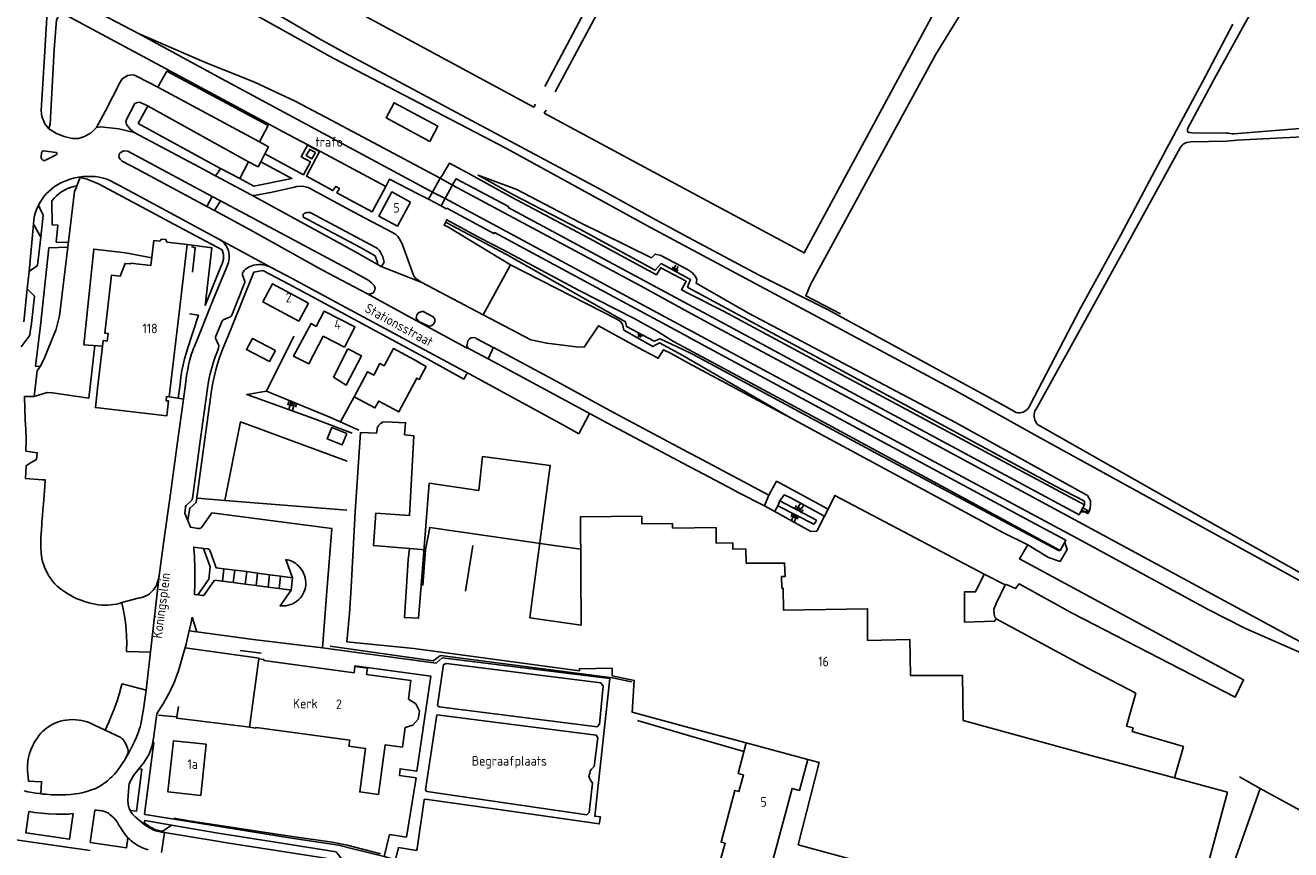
# Model space of a CAD drawing. Header units: metres. Extents: x 226218 to 240385, y 439369 to 449677.
# Tile 332 of 353: x 237828 to 238156, y 447624 to 447838. Entities that reach past the tile are written whole.
import ezdxf

# ---------------------------------------------------------------- set-up
doc = ezdxf.new("R2010")
doc.units = ezdxf.units.M
doc.header["$MEASUREMENT"] = 0
for name, color, linetype in [('ASSPOOR', 253, 'Continuous'), ('BIJGEBOUW', 4, 'Continuous'), ('DAKRAND', 4, 'Continuous'), ('DAKRAND-BYG', 4, 'Continuous'), ('FUNKTIEAAND', 253, 'Continuous'), ('HEG', 253, 'Continuous'), ('HEK', 253, 'Continuous'), ('HOOFDGEBOUW', 4, 'Continuous'), ('HOUTWAL', 253, 'Continuous'), ('HUISNUMMER', 253, 'Continuous'), ('INSTEEKSLOOT', 153, 'Continuous'), ('KANTVERH', 253, 'Continuous'), ('KUNSTWERK', 253, 'Continuous'), ('MUUR', 253, 'Continuous'), ('OVLIJNOBJ', 253, 'Continuous'), ('RASTER', 253, 'Continuous'), ('STRAATNAAM', 253, 'Continuous'), ('TALUD', 253, 'Continuous'), ('TUSSENMUUR', 253, 'Continuous')]:
    doc.layers.add(name, color=color, linetype=linetype)
doc.styles.get("Standard").update_dxf_attribs({"font": 'iso.shx'})

# ---------------------------------------------------------------- blocks, each defined once
blk = doc.blocks.new('TA', base_point=(75009.5, 300012))
for p, q in [((75009.5, 300012.5), (75010, 300012.5)), ((75009.5, 300012.25), (75010.5, 300012.25)), ((75009.5, 300012), (75010, 300012)), ((75009.5, 300011.75), (75010.5, 300011.75)), ((75009.5, 300011.5), (75010, 300011.5))]:
    blk.add_line(p, q)

msp = doc.modelspace()

# ---------------------------------------------------------------- linework, layer by layer
at = {"layer": 'ASSPOOR'}
for points in [[(237622.38, 447965.73), (237651.07, 447950.28), (237706.18, 447919.51), (237767.14, 447884.5), (237810.86, 447860.09), (237824.64, 447852.77), (237827.76, 447851.09), (237832.77, 447848.42), (237837.8, 447845.75), (237857.05, 447835.57), (237858.82, 447834.64), (237879.8, 447823.18), (237904.02, 447810.23), (237933.45, 447794.37), (237936.7, 447792.71), (237999.57, 447758.89), (238000, 447758.66)], [(237857.05, 447835.57), (237874.04, 447828.21), (237887.16, 447822.94), (237897.73, 447817.97), (237907.28, 447812.98), (237935.44, 447797.98), (237938.63, 447796.21), (237987.64, 447769.99), (238000, 447763.24)], [(238000, 447758.66), (238004.43, 447756.24), (238054.32, 447729.45), (238101.06, 447704.44), (238134.94, 447686), (238144.48, 447681.1), (238158.9, 447674.76), (238168.51, 447670.93), (238179.18, 447666.31), (238170.39, 447671.48), (238156.02, 447679.17), (238102.62, 447708.09), (238047.44, 447737.8), (238006.23, 447759.85), (238000, 447763.24)]]:
    msp.add_lwpolyline(points, dxfattribs=at)
at = {"layer": 'BIJGEBOUW'}
msp.add_lwpolyline([(237932.75, 447807.57), (237921.38, 447813.69), (237923.48, 447817.59), (237934.85, 447811.47), (237932.75, 447807.57)], dxfattribs=at)
at = {"layer": 'DAKRAND'}
for points in [[(237862.62, 447781.62), (237863.02, 447782.16), (237864.16, 447782.04), (237864.43, 447781.41)], [(237903.24, 447759.46), (237901.9, 447760.22), (237897.36, 447751.76), (237901.27, 447749.82), (237905.02, 447757)], [(237959.36, 447688.47), (237964.02, 447723.41), (237946.44, 447725.72), (237945.46, 447716.87), (237932.61, 447718.76), (237930.48, 447692.24)]]:
    msp.add_lwpolyline(points, dxfattribs=at)
at = {"layer": 'DAKRAND-BYG'}
msp.add_line((237914.99, 447751.84), (237911.46, 447753.67), dxfattribs=at)
for points in [[(237903.04, 447804.69), (237902.11, 447803.04), (237900.63, 447803.85), (237901.55, 447805.48), (237903.04, 447804.69)], [(237927.77, 447791.79), (237924.33, 447785.53), (237919.5, 447788.15), (237922.92, 447794.44), (237927.77, 447791.79)], [(237892.66, 447753.25), (237891.08, 447750.41), (237885.08, 447753.48), (237886.64, 447756.4), (237892.66, 447753.25)], [(237914.99, 447751.84), (237911.01, 447744.2), (237907.69, 447746.35), (237911.46, 447753.67)], [(237911.15, 447731.69), (237907.25, 447733.21), (237906.1, 447730.26), (237910, 447728.74), (237911.15, 447731.69)]]:
    msp.add_lwpolyline(points, dxfattribs=at)
at = {"layer": 'HEG'}
for p, q in [((237890.34, 447742.67), (237897.41, 447756.95)), ((237906.81, 447735.9), (237914.27, 447732.53))]:
    msp.add_line(p, q, dxfattribs=at)
for points in [[(237935.53, 447674.01), (237980.17, 447668.21), (237985.15, 447667.22)], [(237866.25, 447631.78), (237870.78, 447631.01), (237896.95, 447627), (237907.34, 447625.54), (237911.25, 447624.75), (237919.91, 447622.54)]]:
    msp.add_lwpolyline(points, dxfattribs=at)
at = {"layer": 'HEK'}
for p, q in [((237962.59, 447821.85), (238000, 447891.79)), ((237965.33, 447820.42), (238000, 447885.07)), ((237962.48, 447814.93), (237962.94, 447815.69)), ((237962.48, 447814.93), (238000, 447794.75)), ((237883.5, 447675.34), (237888.96, 447674.65))]:
    msp.add_line(p, q, dxfattribs=at)
for points in [[(238000, 447794.75), (238030.05, 447778.58), (238083.4, 447877.44)], [(237960.24, 447817.19), (237959.73, 447816.44), (237896.56, 447850.61), (237896.9, 447851.43)], [(237837.16, 447841.69), (237838.16, 447840.75), (237838.05, 447840.4), (237864.03, 447826.53), (237895.92, 447809.35), (237904.52, 447804.85), (237921.34, 447795.86)], [(237870.82, 447780.24), (237871.8, 447779.95), (237871.07, 447773.61)], [(237947.9, 447751.05), (237948.96, 447753.36), (237949.21, 447754.03)], [(237932.2, 447750.97), (237941.59, 447745.83), (237942.39, 447747.21)], [(238020.47, 447595.75), (238032.26, 447592.64), (238050.57, 447587.77), (238068.29, 447583.11), (238095.8, 447576.11), (238110.61, 447572.09), (238112.56, 447571.57), (238113.95, 447571.19), (238117.2, 447570.31), (238123.34, 447568.65), (238125.61, 447566.5), (238147.89, 447560.57), (238171, 447554.43), (238174.9, 447566.49), (238180.11, 447582.74), (238190.68, 447616.44), (238148.5, 447639.5), (238143.13, 447642.52)]]:
    msp.add_lwpolyline(points, dxfattribs=at)
at = {"layer": 'HOOFDGEBOUW'}
for p, q in [((237864.43, 447781.41), (237869.69, 447780.79)), ((237910.57, 447754.12), (237905.02, 447757)), ((237912.98, 447758.76), (237910.57, 447754.12)), ((238000, 447655.35), (238014.98, 447651.32)), ((238126.26, 447642.22), (238104.81, 447647.98)), ((238139.98, 447638.53), (238126.26, 447642.22)), ((238139.98, 447638.53), (238129, 447597.64))]:
    msp.add_line(p, q, dxfattribs=at)
for points in [[(237869.69, 447780.79), (237867.61, 447763.05), (237865.03, 447741.21), (237864.35, 447741.28), (237864.22, 447740.21), (237864.86, 447740.13), (237864.41, 447736.25), (237845.86, 447738.41), (237846.43, 447743.37), (237847.89, 447755.82), (237848.91, 447755.7), (237849.14, 447757.67), (237848.29, 447757.77), (237850.05, 447772.84), (237852.3, 447772.58), (237853.56, 447775.88), (237854.98, 447775.72), (237855, 447775.9), (237860.25, 447775.29), (237861.01, 447781.81), (237862.62, 447781.62)], [(237901.21, 447765.56), (237898.68, 447760.84), (237889.35, 447765.85), (237891.89, 447770.57), (237901.21, 447765.56)], [(237903.24, 447759.46), (237905.33, 447763.49), (237913.29, 447759.36), (237912.98, 447758.76)], [(237931.78, 447749.07), (237929.99, 447745.75), (237929.41, 447746.06), (237924.67, 447737.29), (237919.46, 447740.1), (237918.5, 447738.32), (237913.08, 447741.25), (237916.57, 447747.72), (237918.16, 447746.87), (237919.77, 447749.86), (237920.88, 447749.26), (237923.32, 447753.79), (237929.74, 447750.32), (237929.68, 447750.21), (237931.78, 447749.07)], [(238000, 447655.35), (237985.33, 447659.3), (237985.85, 447667.57), (237980.09, 447668.75), (237980.1, 447670.72), (237971.63, 447670.6), (237971.63, 447670.05), (237928.59, 447675.86), (237911.15, 447677.59), (237911.89, 447684.91), (237912.29, 447691.66), (237913.31, 447711.36), (237914.76, 447731.97), (237918.89, 447731.75), (237918.96, 447732.22), (237919.08, 447733.1), (237919.42, 447733.74), (237919.85, 447734.19), (237920.41, 447734.59), (237921.27, 447734.74), (237926.43, 447734.49), (237926.21, 447731.36), (237928.6, 447731.04), (237927.5, 447710.41), (237918.74, 447711), (237918.1, 447702.56), (237927.49, 447701.84), (237927.12, 447698.89), (237926.64, 447690.62), (237926.13, 447683.93), (237929.82, 447683.68), (237930.48, 447692.24)], [(237959.36, 447688.47), (237958.75, 447683.79), (237972.1, 447681.91), (237971.92, 447710.04), (237987.83, 447710.19), (237987.87, 447708.21), (237995.76, 447708.3), (237995.81, 447707.13), (238007.11, 447707.26), (238007.12, 447703.22), (238011.5, 447703.28)], [(238104.81, 447647.98), (238071.36, 447657.13), (238071.11, 447668.87), (238057.61, 447668.83), (238057.47, 447678.15), (238046.47, 447677.96), (238046.48, 447686.16), (238024.68, 447685.78), (238024.55, 447691.49), (238024.17, 447691.55), (238024.15, 447694.5), (238025.05, 447694.52), (238024.93, 447698.01), (238014.92, 447698.01), (238014.85, 447701.71), (238011.52, 447701.64), (238011.5, 447703.28)], [(237913.06, 447669.55), (237889.58, 447672.74), (237889.61, 447673), (237888.32, 447673.18), (237885.9, 447655.4), (237887.58, 447655.17), (237887.6, 447655.34), (237911.95, 447652.03), (237911.73, 447650.45), (237916.06, 447649.86), (237914.53, 447638.61), (237919.4, 447637.94), (237921.15, 447650.84), (237925.62, 447650.24), (237926.31, 447655.32), (237928.37, 447655.94), (237929.76, 447657.51), (237930.04, 447659.55)], [(237913.06, 447669.55), (237913.28, 447671.16), (237916.55, 447670.72), (237916.33, 447669.1)], [(237930.04, 447659.55), (237929.13, 447661.44), (237927.2, 447662.71), (237927.85, 447667.54), (237916.33, 447669.1)], [(237874.67, 447650.95), (237873.24, 447637.68), (237864.71, 447638.6), (237866.13, 447651.86), (237874.67, 447650.95)], [(238030.98, 447647.02), (238028.82, 447638.98), (238026.89, 447639.5), (238020.91, 447617.31), (238008.23, 447620.72), (238009.46, 447625.26), (238008.41, 447625.54), (238012.02, 447638.96), (238013.07, 447638.67), (238014.23, 447642.99), (238012.84, 447643.37), (238014.98, 447651.32)], [(238030.98, 447647.02), (238033.88, 447646.24), (238028.48, 447624.88), (238093.79, 447607.1)]]:
    msp.add_lwpolyline(points, dxfattribs=at)
at = {"layer": 'HOUTWAL'}
for p, q in [((237986.73, 447657.12), (238000, 447653.25)), ((238000, 447653.25), (238014.37, 447649.07))]:
    msp.add_line(p, q, dxfattribs=at)
msp.add_lwpolyline([(237906.82, 447676.47), (237933.63, 447672.68), (237935.53, 447674.01)], dxfattribs=at)
at = {"layer": 'INSTEEKSLOOT'}
for points in [[(238000, 447779.91), (237990.12, 447785.2), (237952.67, 447805.69), (237907.66, 447829.16), (237854.14, 447859.07), (237846.04, 447862.81), (237842.7, 447865.43), (237842.21, 447866.59), (237842.43, 447867.31), (237842.89, 447867.96), (237843.78, 447868.16), (237845.17, 447867.63), (237846.71, 447867.03), (237847.7, 447866.53), (237860.96, 447859.61), (237887.68, 447843.71), (237903.88, 447834.31), (237910.66, 447830.6), (237977.77, 447794.69), (237990.37, 447787.81), (238000, 447782.63)], [(238139.71, 447809.71), (238130.85, 447809.81), (238130.18, 447809.84), (238129.94, 447809.87), (238129.73, 447810.02), (238129.64, 447810.26), (238129.6, 447810.44), (238129.63, 447810.84), (238137.03, 447824.68), (238150.24, 447848.57), (238151.62, 447850.75), (238151.77, 447850.96), (238152.16, 447851.51), (238152.58, 447851.87), (238152.73, 447851.9), (238152.97, 447851.96), (238156.78, 447851.58), (238157.97, 447851.59), (238160.48, 447851.62), (238169.07, 447852.73)], [(238141.37, 447838), (238133.41, 447822.82), (238124.17, 447805.58), (238112.32, 447783.27), (238101.84, 447764.26), (238088.56, 447738.82)], [(238139.71, 447809.71), (238140.26, 447809.65), (238141.22, 447809.53), (238141.68, 447809.56), (238159.9, 447810.99), (238175.24, 447812), (238181.23, 447812.32), (238195.7, 447812.66), (238224.67, 447812.85), (238240.88, 447813.29), (238243.67, 447813.14), (238244.69, 447812.91), (238251.33, 447809.55), (238275.51, 447797.56), (238286.75, 447791.99)], [(238139.77, 447807.58), (238142.41, 447807.86), (238164.65, 447808.97), (238183.69, 447810.08), (238206.66, 447810.28), (238230.64, 447810.49), (238240.51, 447810.89), (238244.08, 447809.89), (238245.73, 447809.37), (238247.89, 447808.46), (238252.15, 447806.53)], [(238139.77, 447807.58), (238130.52, 447807.43), (238129.33, 447807.31), (238128.85, 447807.03), (238128.46, 447806.85), (238128.19, 447806.61), (238127.68, 447805.85), (238115.2, 447783.22), (238100.72, 447756.75), (238090.43, 447738.36)], [(238085.09, 447737.17), (238081.92, 447738.97), (238036.09, 447763.88), (238018.34, 447772.77), (238000, 447782.63)], [(238000, 447779.91), (238069.45, 447742.74), (238091.34, 447730.55), (238139.45, 447704.03), (238188.73, 447676.94), (238210.16, 447663.79), (238244.2, 447642.51), (238270.13, 447626.59), (238292.31, 447613.21), (238295.8, 447611.01), (238303.24, 447604.1), (238304.23, 447605.39), (238302.61, 447607.45), (238298.3, 447611.3), (238296.45, 447612.75), (238290.42, 447616.16), (238273.29, 447626.65), (238255.67, 447637.67), (238219.83, 447659.83), (238185.51, 447680.62), (238126.82, 447713.49), (238090.68, 447734)], [(238088.56, 447738.82), (238088.35, 447738.41), (238088.07, 447738.04), (238087.73, 447737.72), (238087.35, 447737.45), (238086.92, 447737.25), (238086.48, 447737.12), (238086.02, 447737.06), (238085.55, 447737.08), (238085.09, 447737.17)], [(238090.43, 447738.36), (238090.17, 447737.96), (238089.98, 447737.53), (238089.84, 447737.08), (238089.77, 447736.61), (238089.76, 447736.13), (238089.82, 447735.66), (238089.94, 447735.21), (238090.13, 447734.77), (238090.38, 447734.36), (238090.68, 447734)]]:
    msp.add_lwpolyline(points, dxfattribs=at)
at = {"layer": 'KANTVERH'}
for p, q in [((237835.6, 447804.71), (237832.43, 447805.08)), ((237831.85, 447804.56), (237831.77, 447803.51)), ((237831.95, 447802.96), (237832.23, 447802.66)), ((237832.75, 447802.56), (237835.66, 447804.08)), ((237841.07, 447796.02), (237841.89, 447798.18)), ((237841.89, 447798.18), (237841.55, 447798.27)), ((237838.7, 447780.05), (237840.41, 447794.56)), ((237828.64, 447773.75), (237829.76, 447786.03)), ((237829.76, 447786.03), (237829.88, 447787.29)), ((237831.65, 447782.71), (237829.76, 447786.03)), ((237878.8, 447779.39), (237866.26, 447786.09)), ((237878.06, 447782.11), (237867.35, 447787.91)), ((237835.63, 447781.36), (237838.84, 447781.27)), ((237884.05, 447773.26), (237884.04, 447773.05)), ((237884.04, 447773.05), (237884.07, 447772.86)), ((237884.1, 447773.44), (237884.05, 447773.26)), ((237884.07, 447772.86), (237884.62, 447771.41)), ((237884.21, 447773.62), (237884.1, 447773.44)), ((237891.55, 447774.79), (237891.15, 447774.99)), ((237920.07, 447775.02), (237930.68, 447770.87)), ((237884.64, 447770.69), (237881.32, 447762.46)), ((237828.93, 447758.12), (237829.24, 447760.25)), ((237878.69, 447760.73), (237877.13, 447756.96)), ((237880.77, 447761.9), (237879.24, 447761.3)), ((237826.61, 447754.21), (237828.41, 447756.64)), ((237877.16, 447756.24), (237877.82, 447754.68)), ((237869.33, 447752.24), (237869.7, 447753.38)), ((237877.82, 447754.68), (237877.9, 447754.51)), ((237877.92, 447754.24), (237877.85, 447753.92)), ((237877.9, 447754.51), (237877.93, 447754.34)), ((237877.93, 447754.34), (237877.92, 447754.24)), ((237878.2, 447751.67), (237878.89, 447753.53)), ((237868.34, 447748.09), (237868.64, 447749.55)), ((237868.64, 447749.55), (237869.01, 447751.09)), ((237869.01, 447751.09), (237869.33, 447752.24)), ((237876.61, 447750.53), (237876.07, 447748.72)), ((237877.13, 447748.23), (237877.57, 447749.77)), ((237877.57, 447749.77), (237878.2, 447751.67)), ((237867.85, 447744.53), (237868.06, 447746.32)), ((237868.06, 447746.32), (237868.34, 447748.09)), ((237869.35, 447745.11), (237869.57, 447746.71)), ((237869.57, 447746.71), (237869.84, 447748.29)), ((237875.62, 447746.91), (237875.27, 447745.2)), ((237876.37, 447744.83), (237876.77, 447746.78)), ((237876.77, 447746.78), (237877.13, 447748.23)), ((237867.36, 447740.82), (237867.85, 447744.53)), ((237868.77, 447740.63), (237869.35, 447745.11)), ((237875.27, 447745.2), (237875, 447743.47)), ((237833.31, 447742.29), (237834.74, 447742.23)), ((237867.36, 447740.82), (237865.03, 447741.21)), ((237971.43, 447731.56), (237974.26, 447736.86)), ((237827.78, 447732.71), (237827.65, 447735.2)), ((237827.83, 447730.22), (237827.78, 447732.71)), ((237827.83, 447729.17), (237827.83, 447730.22)), ((237870.75, 447714.16), (237869.58, 447713.13)), ((237869.23, 447712.47), (237869.06, 447710.99)), ((237831.83, 447706.95), (237831.81, 447706.62)), ((237831.65, 447702.85), (237831.66, 447702.09)), ((237871.47, 447701.76), (237871.55, 447700.77)), ((237871.55, 447700.77), (237871.61, 447699.78)), ((237871.61, 447699.78), (237871.64, 447699.03)), ((237875.07, 447701.74), (237873.97, 447701.85)), ((237871.64, 447699.03), (237871.67, 447697.26)), ((237871.67, 447697.26), (237871.68, 447695.73)), ((237859.07, 447665.04), (237862.4, 447694.8)), ((237871.68, 447694.15), (237871.66, 447692.29)), ((237871.68, 447695.73), (237871.68, 447694.15)), ((237871.62, 447690.44), (237871.61, 447689.89)), ((237871.66, 447692.29), (237871.62, 447690.44)), ((237852.72, 447687.77), (237856.93, 447688.89)), ((237872.47, 447689.78), (237873.65, 447689.63)), ((237871.04, 447684.02), (237872.19, 447680.17)), ((237870.26, 447680.41), (237870, 447679.35)), ((237869.41, 447676.98), (237868.77, 447674.61)), ((237870, 447679.35), (237869.41, 447676.98)), ((237868.77, 447674.61), (237867.8, 447671.25)), ((237869.15, 447675.99), (237888.41, 447673.32)), ((237913.79, 447674.81), (237934.36, 447672)), ((237867.8, 447671.25), (237867.34, 447669.82)), ((237913.28, 447671.16), (237913.3, 447671.36)), ((237858.32, 447660.06), (237859.07, 447665.04)), ((237862.8, 447660.41), (237862.09, 447659.33)), ((237863.47, 447661.51), (237862.8, 447660.41)), ((237848.41, 447654.63), (237845.78, 447655.85)), ((237852.48, 447652.75), (237848.41, 447654.63)), ((237853.5, 447646.91), (237854.14, 447648.22)), ((237853.72, 447647.27), (237854.61, 447648.89)), ((237854.14, 447648.22), (237854.28, 447648.62)), ((237854.35, 447649.31), (237854.27, 447649.73)), ((237854.28, 447648.62), (237854.35, 447648.96)), ((237854.35, 447648.96), (237854.35, 447649.31)), ((237857.17, 447644.62), (237855.77, 447642.82)), ((237858.18, 447645.85), (237857.17, 447644.62)), ((237858.32, 447646.04), (237858.18, 447645.85)), ((237854.66, 447640.6), (237854.57, 447640.2)), ((237855.77, 447642.82), (237855.61, 447642.59)), ((237827.37, 447638.86), (237828.32, 447638.63)), ((237828.32, 447638.63), (237829.4, 447638.42)), ((237854.54, 447639.79), (237854.32, 447636.44)), ((237854.57, 447640.2), (237854.54, 447639.79)), ((237828.57, 447633.46), (237830.03, 447633.24)), ((237830.03, 447633.24), (237831.88, 447633.04)), ((237831.88, 447633.04), (237833.8, 447632.89)), ((237833.8, 447632.89), (237835.76, 447632.8)), ((237835.76, 447632.8), (237837.47, 447632.78)), ((237837.47, 447632.78), (237838.51, 447632.81)), ((237838.51, 447632.81), (237838.89, 447632.84)), ((237838.89, 447632.84), (237840.12, 447632.99)), ((237846.14, 447633.83), (237845.71, 447633.82)), ((237846.62, 447633.8), (237846.14, 447633.83)), ((237851.48, 447630.79), (237851.98, 447629.91)), ((237856.13, 447632.19), (237858.32, 447630.34)), ((237858.82, 447632.74), (237858.63, 447632.77)), ((237851.98, 447629.91), (237852.51, 447629.06)), ((237852.51, 447629.06), (237853.08, 447628.23)), ((237853.08, 447628.23), (237853.87, 447627.21)), ((237860.44, 447628.97), (237860.83, 447628.78)), ((237860.83, 447628.78), (237861.31, 447628.59)), ((237861.31, 447628.59), (237861.6, 447628.5)), ((237861.6, 447628.5), (237861.88, 447628.42)), ((237922.31, 447627.55), (237926.66, 447626.83)), ((237853.87, 447627.21), (237854.32, 447626.69))]:
    msp.add_line(p, q, dxfattribs=at)
for points in [[(237836.3, 447860.02), (237836.77, 447859.23), (237837.27, 447858.32), (237836.63, 447856.37), (237837.36, 447855.43), (237836.85, 447853.95), (237836.58, 447853.3), (237836.28, 447852.64), (237835.98, 447851.89), (237835.89, 447851.27), (237836.05, 447850.14), (237836.16, 447848.66), (237836.26, 447847.37), (237836.48, 447846.15), (237836.89, 447844.33), (237836.91, 447843.61), (237836.87, 447842.19), (237836.3, 447840.12), (237835.73, 447839.15), (237835.17, 447831.41), (237834.14, 447812.02), (237833.8, 447810.83), (237832.7, 447812.12)], [(237832.7, 447812.12), (237831.95, 447814.04), (237831.73, 447815.57), (237831.92, 447818.36), (237832.7, 447830.96), (237833.33, 447841.2), (237833.45, 447845.95), (237833.54, 447847.07), (237833.6, 447848.79), (237833.78, 447854.33)], [(237846.15, 447811.19), (237848.46, 447815.46), (237852.25, 447822.93), (237852.78, 447823.79), (237854.22, 447824.69), (237855.43, 447824.81), (237856.02, 447824.72), (237856.86, 447824.36), (237862.06, 447821.61)], [(237862.06, 447821.61), (237864.41, 447825.78), (237890.73, 447811.69), (237888.48, 447807.41), (237862.06, 447821.61)], [(237855.97, 447809.89), (237854.86, 447810.7), (237853.98, 447811.92), (237853.78, 447812.62), (237853.98, 447813.22), (237856.14, 447817.44), (237856.51, 447817.57), (237857.3, 447817.74), (237859.5, 447816.77), (237857.01, 447812.23), (237878.16, 447800.59), (237878.39, 447800.48), (237877.86, 447799.65), (237877.1, 447798.58), (237872.87, 447800.83), (237855.97, 447809.89)], [(237859.5, 447816.77), (237859.57, 447816.74), (237885.67, 447802.27), (237883.37, 447797.96), (237878.39, 447800.48)], [(237833.8, 447810.83), (237835.73, 447809.63), (237837.75, 447808.86), (237839.89, 447808.34), (237841.47, 447808.35), (237843.01, 447808.8), (237844.75, 447809.78), (237846.15, 447811.19), (237847.14, 447811.31), (237851.92, 447810.82), (237855.97, 447809.89)], [(237832.43, 447805.08), (237832.22, 447805.04), (237832.04, 447804.93), (237831.91, 447804.76), (237831.85, 447804.56)], [(237876.19, 447793.21), (237874.79, 447790.66), (237856.61, 447800.4), (237852.81, 447802.44), (237852.3, 447802.93), (237851.91, 447803.46), (237851.99, 447803.96), (237852.11, 447804.37), (237852.54, 447804.76), (237853.26, 447805.14), (237854.32, 447805.06), (237876.19, 447793.21)], [(237888.48, 447807.41), (237890.85, 447806.13), (237889.89, 447804.29), (237888.83, 447802.27)], [(237889.89, 447804.29), (237899.91, 447798.9), (237901.71, 447802.27), (237899.31, 447803.56), (237900.96, 447806.56), (237904.08, 447804.92), (237900.71, 447798.51), (237907.58, 447794.79), (237908.32, 447795.86), (237909.26, 447795.29), (237908.62, 447794.23), (237917.73, 447789.3), (237921.34, 447795.86), (237921.35, 447795.86), (237922.31, 447797.77), (237929.61, 447793.97), (237932.41, 447792.56), (237933.45, 447794.37), (237935.44, 447797.98), (237936.18, 447799.07), (237936.33, 447799.3), (237937.82, 447801.88), (237943.51, 447798.9), (237954, 447793.1), (237974.07, 447782.45), (237991.64, 447772.9), (237992.8, 447774.75), (237999.37, 447771.22), (237998.11, 447769.01), (238000, 447768.05)], [(237831.77, 447803.51), (237831.75, 447803.36), (237831.77, 447803.21), (237831.84, 447803.07), (237831.95, 447802.96)], [(237832.23, 447802.66), (237832.39, 447802.55), (237832.57, 447802.51), (237832.75, 447802.56)], [(237835.66, 447804.08), (237835.79, 447804.15), (237835.86, 447804.27), (237835.88, 447804.42), (237835.83, 447804.55), (237835.73, 447804.66), (237835.6, 447804.71)], [(237883.37, 447797.96), (237887.06, 447795.93), (237896.93, 447797.95), (237888.83, 447802.27), (237888.14, 447800.94), (237885.67, 447802.27)], [(237841.55, 447798.27), (237842.6, 447798.41), (237843.66, 447798.48), (237844.73, 447798.47), (237845.79, 447798.4), (237846.84, 447798.25), (237847.88, 447798.03), (237848.9, 447797.74)], [(237877.1, 447798.58), (237886.37, 447793.64), (237886.66, 447793.47), (237887.16, 447793.47), (237891.77, 447794.36), (237897.58, 447795.63), (237898.17, 447795.81), (237899.71, 447795.91), (237901.16, 447795.57), (237914.3, 447788.5), (237923.07, 447783.89), (237923.93, 447783.39), (237924.34, 447782.98), (237924.71, 447782.51), (237925.58, 447780.97), (237928.58, 447772.54), (237929.2, 447771.88), (237930.68, 447770.87), (237946.58, 447762.49), (237953.69, 447775.53), (237937.46, 447785.33), (237936.47, 447785.8), (237937.16, 447787.21), (237945.61, 447782.59), (237951.99, 447779.3), (237971.34, 447768.92), (237986.02, 447761.43), (237991.66, 447758.38), (237996.08, 447755.58), (238000, 447753.47)], [(237831.06, 447790.95), (237831.51, 447791.77), (237832.01, 447792.55), (237832.56, 447793.29), (237833.17, 447793.99), (237833.83, 447794.65), (237834.53, 447795.25), (237835.27, 447795.81), (237836.05, 447796.31), (237836.87, 447796.75), (237837.71, 447797.13), (237838.58, 447797.46)], [(237841.07, 447796.02), (237840.22, 447795.85), (237839.39, 447795.6), (237838.59, 447795.29), (237837.82, 447794.91), (237837.08, 447794.47), (237836.38, 447793.97), (237835.72, 447793.4), (237835.12, 447792.79), (237834.57, 447792.12)], [(237838.58, 447797.46), (237839.55, 447797.79), (237840.54, 447798.06), (237841.55, 447798.27)], [(237840.41, 447794.56), (237840.88, 447795.53), (237841.07, 447796.02)], [(237866.26, 447786.09), (237860.47, 447789.19), (237846.82, 447796.48), (237843.73, 447797.71), (237841.89, 447798.18)], [(237848.9, 447797.74), (237852.15, 447796.11), (237862.12, 447790.69), (237867.35, 447787.91)], [(237932.41, 447792.56), (237935.68, 447790.81), (237936.33, 447791.95), (237938.99, 447796.89), (237939.26, 447797.35), (237939.58, 447797.87), (237953.18, 447790.68), (237953.11, 447790.37), (237969.07, 447781.82), (238000, 447765.21)], [(237834.57, 447792.12), (237834.59, 447785.91), (237836.11, 447785.77), (237835.63, 447781.36)], [(237874.79, 447790.66), (237876.78, 447789.59), (237878.33, 447792.11), (237876.19, 447793.21)], [(237876.78, 447789.59), (237886.06, 447784.62), (237904.9, 447774.1), (237916.35, 447768.06), (237917.14, 447767.85), (237917.69, 447768.05), (237918.09, 447768.26), (237918.21, 447768.44), (237918.48, 447768.96), (237918.57, 447769.41), (237918.32, 447770.14), (237917.61, 447770.84), (237916.94, 447771.44), (237916.32, 447771.79), (237911.31, 447774.53), (237896.21, 447782.57), (237878.33, 447792.11)], [(237886.37, 447793.64), (237910.42, 447780.53), (237913.68, 447778.69), (237918.87, 447775.76), (237919.17, 447775.57)], [(237829.88, 447787.29), (237830.07, 447788.23), (237830.33, 447789.16), (237830.67, 447790.07), (237831.06, 447790.95)], [(237831.65, 447782.71), (237832.27, 447788.37), (237831.43, 447790.2), (237831.06, 447790.95)], [(237919.17, 447775.57), (237919.18, 447776.08), (237918.57, 447777.82), (237914.59, 447780.06), (237900.91, 447787.38), (237900, 447787.77), (237899.85, 447788.07), (237899.82, 447788.28), (237899.84, 447788.58), (237900.11, 447788.8), (237900.43, 447789), (237900.81, 447789.08), (237901.64, 447789.06), (237918.76, 447779.99), (237919.17, 447779.73), (237919.58, 447779.27), (237919.97, 447778.74), (237920.56, 447777.53), (237920.91, 447776.18), (237920.44, 447775.46), (237920.07, 447775.02), (237919.17, 447775.57)], [(237935.68, 447790.81), (237937.02, 447790.03), (237937.18, 447790.19), (237949.4, 447783.63), (237949.52, 447783.88), (237978.33, 447768.42), (237999.85, 447756.81), (238000, 447756.72)], [(237828.64, 447773.75), (237830.84, 447775.32), (237831.65, 447782.71)], [(237896.96, 447771.94), (237891.55, 447774.79), (237878.06, 447782.11)], [(237879.53, 447780.85), (237879.21, 447781.22), (237878.86, 447781.55), (237878.47, 447781.85), (237878.06, 447782.11)], [(237831.55, 447759.74), (237833.77, 447779.95), (237838.7, 447780.05), (237836.5, 447762.28), (237835.66, 447758.82)], [(237847.72, 447754.34), (237842.85, 447754.73), (237845.44, 447779.59), (237853.67, 447778.59), (237860.49, 447777.35)], [(237869.69, 447780.79), (237876.13, 447779.88), (237874.38, 447764.95), (237878.56, 447775.24)], [(237878.56, 447775.24), (237878.82, 447775.79), (237879.01, 447776.38), (237879.13, 447776.98), (237879.16, 447777.59), (237879.12, 447778.21), (237879, 447778.81), (237878.8, 447779.39)], [(237880.43, 447779.13), (237880.27, 447779.59), (237880.06, 447780.03), (237879.82, 447780.46), (237879.53, 447780.85)], [(237880.63, 447777.11), (237880.65, 447777.62), (237880.63, 447778.13), (237880.55, 447778.64), (237880.43, 447779.13)], [(237880.06, 447775.16), (237880.27, 447775.63), (237880.44, 447776.11), (237880.56, 447776.6), (237880.63, 447777.11)], [(237886.94, 447775.38), (237886.29, 447775.18), (237885.67, 447774.9)], [(237888.32, 447775.58), (237887.63, 447775.52), (237886.94, 447775.38)], [(237889.77, 447775.45), (237889.29, 447775.53), (237888.81, 447775.57), (237888.32, 447775.58)], [(237891.15, 447774.99), (237890.7, 447775.18), (237890.24, 447775.33), (237889.77, 447775.45)], [(237827.3, 447760.69), (237828.14, 447769.25), (237828.64, 447773.75)], [(237871.57, 447754.24), (237876.57, 447766.63), (237880.06, 447775.16)], [(237878.89, 447753.53), (237881.13, 447758.98), (237887.02, 447773.56), (237889.33, 447774.06), (237896.15, 447770.46)], [(237884.9, 447774.37), (237884.54, 447774.01), (237884.21, 447773.62)], [(237885.67, 447774.9), (237885.27, 447774.66), (237884.9, 447774.37)], [(237829.24, 447760.25), (237830.05, 447767.39), (237828.14, 447769.25)], [(237884.64, 447770.69), (237884.69, 447770.93), (237884.68, 447771.17), (237884.62, 447771.41)], [(237896.15, 447770.46), (237903.18, 447766.66), (237919.63, 447757.8), (237932.2, 447750.97)], [(237896.96, 447771.94), (237907.35, 447766.34), (237945.23, 447745.99), (237967.5, 447733.82), (237971.43, 447731.56)], [(237916.35, 447768.06), (237928.05, 447761.6), (237942.25, 447753.97), (237942.58, 447753.82), (237942.78, 447753.73), (237942.39, 447754.46), (237942.53, 447755.2), (237942.73, 447755.91), (237943.07, 447756.25), (237943.47, 447756.57), (237943.98, 447756.63), (237944.6, 447756.57), (237944.8, 447756.38), (237949.21, 447754.03), (237949.29, 447753.99), (237964.76, 447745.72), (237980.51, 447737.13), (238000, 447726.73)], [(238000, 447765.21), (238004.98, 447762.54), (238043.04, 447742.03), (238100.67, 447711.01), (238101.5, 447710.56), (238102.11, 447711.73), (238102.46, 447712.38), (238102.86, 447713.14), (238080.66, 447724.98), (238039.63, 447747.03), (238009.08, 447763.48), (238000, 447768.05)], [(237869.7, 447753.38), (237872.63, 447762.45), (237870.32, 447762.75)], [(237880.77, 447761.9), (237881, 447762.04), (237881.18, 447762.23), (237881.32, 447762.46)], [(237934.06, 447760.66), (237933.79, 447760.22), (237933.51, 447759.88), (237933.08, 447759.67), (237932.71, 447759.6), (237932.42, 447759.64), (237932.29, 447759.66), (237929.87, 447760.8), (237929.23, 447761.65), (237929.36, 447762.49), (237929.77, 447763.04), (237930.37, 447763.31), (237930.76, 447763.35), (237931, 447763.36), (237933.62, 447762.03), (237934.03, 447761.37), (237934.06, 447760.66)], [(237946.58, 447762.49), (237959.01, 447756.05), (237963.15, 447755.11), (237970.74, 447754.21), (237972.89, 447754.12), (237976.58, 447759.68), (237988.11, 447753.29), (237992.09, 447751.21), (237993.48, 447753.45), (237995.49, 447752.42), (238000, 447749.99)], [(237831.55, 447759.74), (237830.3, 447749.14), (237831.54, 447749.09)], [(237879.24, 447761.3), (237879, 447761.16), (237878.81, 447760.97), (237878.69, 447760.73)], [(237828.41, 447756.64), (237828.62, 447756.97), (237828.78, 447757.34), (237828.88, 447757.72), (237828.93, 447758.12)], [(237831.54, 447749.09), (237832.45, 447750.93), (237835.66, 447758.82)], [(237877.13, 447756.96), (237877.07, 447756.72), (237877.08, 447756.47), (237877.16, 447756.24)], [(238000, 447753.47), (238032.18, 447736.17), (238070.87, 447715.24), (238096.51, 447701.31), (238098.02, 447703.95), (238090.07, 447708.22), (238041.57, 447734.31), (238000, 447756.72)], [(237834.74, 447742.23), (237844.13, 447740.88), (237845.72, 447754.5)], [(237870.63, 447751.74), (237870.83, 447752.38), (237871.05, 447753.01)], [(237871.05, 447753.01), (237871.3, 447753.63), (237871.57, 447754.24)], [(237877.44, 447752.67), (237877.01, 447751.6), (237876.61, 447750.53)], [(237877.85, 447753.92), (237877.65, 447753.29), (237877.44, 447752.67)], [(237942.78, 447753.73), (237943.34, 447753.47), (237947.9, 447751.05), (237951.77, 447748.99), (237979.05, 447734.28), (238000, 447723.24)], [(237831.54, 447749.09), (237830.7, 447747.95), (237829.98, 447741.27), (237833.31, 447742.29)], [(237869.84, 447748.29), (237870.07, 447749.44), (237870.32, 447750.58)], [(237870.32, 447750.58), (237870.46, 447751.16), (237870.63, 447751.74)], [(238000, 447749.99), (238026.61, 447735.66), (238035.72, 447730.75), (238081.64, 447705.97), (238088.17, 447702.74), (238085.99, 447699.09), (238144.2, 447667.71), (238141.99, 447663.24), (238099.67, 447685.04), (238085.85, 447692.61), (238084.93, 447691.42), (238082.55, 447692.48), (238082.26, 447692.36), (238076.77, 447695.17), (238038, 447715.59), (238036.21, 447712.07), (238022.85, 447719.3), (238020.81, 447715.66)], [(237876.07, 447748.72), (237875.84, 447747.82), (237875.62, 447746.91)], [(237869.9, 447709.25), (237870.35, 447712.3), (237872.04, 447713.78), (237873.96, 447727.72), (237876.05, 447742.86)], [(237875, 447743.47), (237873.02, 447729.06), (237871.05, 447714.76)], [(237876.05, 447742.86), (237876.2, 447743.85), (237876.37, 447744.83)], [(237829.98, 447741.27), (237827.46, 447741.28), (237827.65, 447735.2)], [(237862.4, 447694.8), (237863.63, 447703.79), (237865.38, 447716.03), (237867.14, 447728.8), (237868.77, 447740.63), (237867.36, 447740.82)], [(237827.8, 447727.11), (237830.73, 447726.67), (237830.51, 447724.92), (237828.97, 447724.06), (237827.84, 447723.26), (237827.7, 447720), (237832.14, 447719.68), (237832.82, 447719.63), (237832.7, 447717.93)], [(237827.8, 447727.11), (237827.82, 447728.14), (237827.83, 447729.17)], [(238000, 447726.73), (238002.26, 447725.52), (238020.81, 447715.66), (238019.71, 447712.87), (238012.85, 447716.35), (238011.48, 447717.18)], [(238000, 447723.24), (238000.83, 447722.8), (238011.48, 447717.18)], [(237832.7, 447717.93), (237832.61, 447716.8), (237832.53, 447715.66)], [(237832.35, 447713.38), (237832.22, 447711.85), (237832.1, 447710.33)], [(237832.53, 447715.66), (237832.44, 447714.52), (237832.35, 447713.38)], [(237869.58, 447713.13), (237869.41, 447712.94), (237869.29, 447712.72), (237869.23, 447712.47)], [(237870.75, 447714.16), (237870.89, 447714.33), (237871, 447714.54), (237871.05, 447714.76)], [(237832.1, 447710.33), (237832.03, 447709.55), (237831.97, 447708.78)], [(237869.06, 447710.99), (237869.76, 447709.26), (237870.53, 447707.32), (237872.6, 447707.04)], [(237873.49, 447707.38), (237876.14, 447711.11), (237891.35, 447709.1), (237907.26, 447707.01), (237906.02, 447690.74), (237904.9, 447676.02), (237913.79, 447674.81)], [(238019.71, 447712.87), (238031.77, 447706.24), (238033.27, 447706.3), (238035.19, 447710.06), (238036.21, 447712.07)], [(237831.81, 447706.62), (237831.72, 447704.73), (237831.65, 447702.85)], [(237831.97, 447708.78), (237831.9, 447707.86), (237831.83, 447706.95)], [(237872.6, 447707.04), (237872.85, 447707.03), (237873.09, 447707.09), (237873.31, 447707.21), (237873.49, 447707.38)], [(237931.61, 447701.47), (237932.73, 447707.29), (237947.12, 447705.2), (237965.07, 447702.59), (237971.97, 447701.64)], [(237831.66, 447702.09), (237831.79, 447700.66), (237831.98, 447699.24)], [(237871.61, 447689.89), (237872.47, 447689.78), (237875.29, 447693.82), (237875.65, 447697.02), (237873.97, 447701.85), (237871.42, 447702.19), (237871.47, 447701.76)], [(237875.7, 447701.1), (237875.6, 447701.31), (237875.46, 447701.49), (237875.28, 447701.64), (237875.07, 447701.74)], [(237879.23, 447696.54), (237877.21, 447696.82), (237875.7, 447701.1)], [(237831.98, 447699.24), (237832.14, 447698.47), (237832.37, 447697.73)], [(237832.37, 447697.73), (237832.76, 447696.74), (237833.21, 447695.77), (237833.71, 447694.84)], [(237882.07, 447696.2), (237879.23, 447696.54), (237878.84, 447693.37)], [(237895.7, 447698.85), (237895.35, 447698.92), (237897.1, 447694.17), (237896.73, 447691)], [(237897.1, 447698.42), (237896.65, 447698.61), (237896.18, 447698.76), (237895.7, 447698.85)], [(237898.3, 447697.61), (237897.93, 447697.92), (237897.52, 447698.19), (237897.1, 447698.42)], [(237899.63, 447695.99), (237899.24, 447696.57), (237898.8, 447697.11), (237898.3, 447697.61)], [(237833.71, 447694.84), (237834.19, 447694.07), (237834.72, 447693.34), (237835.3, 447692.65)], [(237861.8, 447692.49), (237862.02, 447693.05), (237862.2, 447693.62), (237862.33, 447694.21), (237862.4, 447694.8)], [(237874.24, 447689.89), (237876.81, 447693.63), (237878.84, 447693.37), (237881.67, 447692.99), (237884.77, 447692.57), (237887.61, 447692.19), (237890.73, 447691.78), (237893.57, 447691.42), (237896.73, 447691), (237893.84, 447686.94), (237894.13, 447686.89)], [(237885.16, 447695.8), (237882.07, 447696.2), (237881.67, 447692.99)], [(237888.01, 447695.39), (237885.16, 447695.8), (237884.77, 447692.57)], [(237891.12, 447694.97), (237888.01, 447695.39), (237887.61, 447692.19)], [(237893.96, 447694.61), (237891.12, 447694.97), (237890.73, 447691.78)], [(237897.1, 447694.17), (237893.96, 447694.61), (237893.57, 447691.42)], [(237900.36, 447694.18), (237900.18, 447694.81), (237899.93, 447695.41), (237899.63, 447695.99)], [(237900.5, 447692.27), (237900.52, 447692.91), (237900.47, 447693.55), (237900.36, 447694.18)], [(238076.77, 447695.17), (238074.55, 447690.57), (238071.63, 447690.52), (238071.66, 447682.69), (238079.48, 447682.98), (238079.89, 447683.54), (238079.78, 447683.71), (238079.59, 447684.02), (238079.38, 447684.78), (238079.31, 447686.07), (238079.86, 447687.56), (238082.26, 447692.36)], [(237835.3, 447692.65), (237835.8, 447692.14), (237836.34, 447691.66), (237836.9, 447691.22)], [(237836.9, 447691.22), (237837.89, 447690.55), (237838.9, 447689.91), (237839.94, 447689.32)], [(237858.83, 447689.39), (237859.41, 447689.71), (237859.95, 447690.08), (237860.44, 447690.52)], [(237860.44, 447690.52), (237860.84, 447690.97), (237861.21, 447691.45), (237861.53, 447691.95), (237861.8, 447692.49)], [(237873.65, 447689.63), (237873.87, 447689.64), (237874.08, 447689.73), (237874.24, 447689.89)], [(237899.11, 447688.96), (237899.47, 447689.42), (237899.79, 447689.92), (237900.04, 447690.45)], [(237900.04, 447690.45), (237900.26, 447691.04), (237900.41, 447691.65), (237900.5, 447692.27)], [(237839.94, 447689.32), (237840.89, 447688.85), (237841.87, 447688.44)], [(237841.87, 447688.44), (237843.01, 447688.03), (237844.17, 447687.69)], [(237844.17, 447687.69), (237845.38, 447687.41), (237846.59, 447687.2)], [(237846.59, 447687.2), (237847.49, 447687.1), (237848.39, 447687.08)], [(237848.39, 447687.08), (237849.12, 447687.1), (237849.86, 447687.16), (237850.58, 447687.26)], [(237850.58, 447687.26), (237851.3, 447687.39), (237852.02, 447687.56), (237852.72, 447687.77)], [(237853.97, 447675.52), (237853.99, 447677.28), (237853.94, 447679.04), (237853.82, 447680.81), (237853.64, 447682.56), (237853.4, 447684.31), (237853.09, 447686.05), (237852.72, 447687.77)], [(237856.93, 447688.89), (237857.58, 447688.98), (237858.22, 447689.15), (237858.83, 447689.39)], [(237894.13, 447686.89), (237894.75, 447686.89), (237895.36, 447686.94), (237895.97, 447687.06)], [(237895.97, 447687.06), (237896.57, 447687.24), (237897.14, 447687.48), (237897.69, 447687.77)], [(237897.69, 447687.77), (237898.2, 447688.12), (237898.67, 447688.52), (237899.11, 447688.96)], [(237870.26, 447680.41), (237870.69, 447682.21), (237871.04, 447684.02)], [(238079.89, 447683.54), (238101.72, 447671.81), (238116.15, 447664.21), (238113.79, 447655.68), (238115.46, 447655.21), (238115.22, 447654.25), (238128.57, 447650.35), (238126.26, 447642.22)], [(237904.9, 447676.02), (237886.87, 447678.22), (237872.19, 447680.17), (237870.26, 447680.41)], [(237853.97, 447675.52), (237853.98, 447675.07), (237860.17, 447674.91)], [(237913.3, 447671.36), (237933.01, 447668.69), (237929.37, 447643.96), (237925.02, 447644.59), (237924.89, 447642.87), (237929.19, 447642.21), (237926.66, 447626.83)], [(237934.36, 447672), (237935.99, 447673.4), (237979.51, 447668.02), (237975.62, 447632.29), (237977.07, 447632.09), (237976.75, 447630.26), (237949.51, 447634.22), (237931.54, 447636.74), (237931.24, 447636.54), (237929.42, 447623.87), (237929.27, 447623.36), (237924.59, 447624.13), (237923.79, 447620.97), (237920.86, 447621.81)], [(237977.81, 447666.08), (237977.16, 447666.92), (237937.11, 447671.93), (237936.31, 447671.7), (237934.76, 447661.06), (237935.2, 447660.66), (237976.24, 447655.5), (237976.84, 447656.22), (237977.81, 447666.08)], [(237866.47, 447667.45), (237866.12, 447666.6), (237865.75, 447665.76)], [(237867.34, 447669.82), (237866.92, 447668.63), (237866.47, 447667.45)], [(237848.41, 447654.63), (237849.26, 447656.5), (237850.06, 447658.4), (237850.8, 447660.32), (237851.48, 447662.26), (237852.11, 447664.22), (237852.67, 447666.2)], [(237852.67, 447666.2), (237852.79, 447666.64), (237859.07, 447665.04)], [(237864.93, 447664.12), (237864.21, 447662.81), (237863.47, 447661.51)], [(237865.75, 447665.76), (237865.35, 447664.94), (237864.93, 447664.12)], [(237839.03, 447657.33), (237838.26, 447657.26), (237837.51, 447657.13), (237836.76, 447656.95)], [(237841.61, 447657.25), (237840.75, 447657.33), (237839.89, 447657.36), (237839.03, 447657.33)], [(237843.76, 447656.75), (237843.05, 447656.96), (237842.33, 447657.13), (237841.61, 447657.25)], [(237857.63, 447656.22), (237857.85, 447657.17), (237858.04, 447658.13)], [(237858.04, 447658.13), (237858.19, 447659.09), (237858.32, 447660.06)], [(237862.09, 447659.33), (237861.78, 447658.89), (237860.93, 447652.45)], [(237976.4, 447652.68), (237976.07, 447653.26), (237976, 447653.36), (237934.61, 447658.61), (237931.66, 447639.11), (237931.93, 447638.71), (237973.57, 447632.65), (237974.16, 447633.24), (237974.99, 447640.89), (237974.49, 447641.6), (237974.2, 447642.19), (237974.1, 447642.78), (237974.3, 447643.35), (237974.45, 447644.04), (237974.79, 447644.53), (237975.41, 447645.21), (237976.4, 447652.68)], [(237832.63, 447654.73), (237832.15, 447654.3), (237831.7, 447653.83), (237831.28, 447653.33)], [(237834.62, 447656.08), (237833.92, 447655.68), (237833.26, 447655.22), (237832.63, 447654.73)], [(237836.76, 447656.95), (237836.03, 447656.71), (237835.31, 447656.42), (237834.62, 447656.08)], [(237845.78, 447655.85), (237845.13, 447656.2), (237844.45, 447656.49), (237843.76, 447656.75)], [(237856.79, 447653.52), (237857.02, 447654.17), (237857.24, 447654.82)], [(237857.24, 447654.82), (237857.45, 447655.52), (237857.63, 447656.22)], [(237829.9, 447651.25), (237829.56, 447650.59), (237829.26, 447649.92), (237828.99, 447649.23)], [(237831.28, 447653.33), (237830.78, 447652.66), (237830.32, 447651.97), (237829.9, 447651.25)], [(237853.03, 447652.17), (237852.76, 447652.47), (237852.48, 447652.75)], [(237853.49, 447651.53), (237853.27, 447651.86), (237853.03, 447652.17)], [(237853.97, 447650.61), (237853.74, 447651.08), (237853.49, 447651.53)], [(237854.27, 447649.73), (237854.14, 447650.17), (237853.97, 447650.61)], [(237854.61, 447648.89), (237855.32, 447650.28), (237856, 447651.69)], [(237856, 447651.69), (237856.41, 447652.6), (237856.79, 447653.52)], [(237860.76, 447651.47), (237861, 447651.4), (237858.63, 447632.77)], [(237860.66, 447650.89), (237860.44, 447650.12), (237860.18, 447649.37)], [(237860.93, 447652.45), (237860.82, 447651.66), (237860.66, 447650.89)], [(237828.43, 447647.14), (237828.32, 447646.37), (237828.24, 447645.59), (237828.21, 447644.82)], [(237828.99, 447649.23), (237828.77, 447648.54), (237828.58, 447647.85), (237828.43, 447647.14)], [(237853.11, 447646.3), (237853.42, 447646.78), (237853.72, 447647.27)], [(237859.53, 447648), (237858.95, 447647.01), (237858.32, 447646.04)], [(237860.18, 447649.37), (237859.88, 447648.68), (237859.53, 447648)], [(237828.21, 447644.82), (237828.22, 447644.04), (237828.27, 447643.26), (237828.37, 447642.48)], [(237850.23, 447642.62), (237850.79, 447643.21), (237851.32, 447643.84)], [(237851.32, 447643.84), (237852.23, 447645.05), (237853.11, 447646.3)], [(237854.89, 447633.77), (237856.5, 447633.58), (237857.88, 447644.51), (237857.17, 447644.62)], [(237828.37, 447642.48), (237828.44, 447641.39), (237831.86, 447641.21), (237831.67, 447638.09)], [(237846.55, 447639.83), (237847.16, 447640.18), (237847.76, 447640.56), (237848.33, 447640.97)], [(237848.33, 447640.97), (237848.98, 447641.49), (237849.62, 447642.04), (237850.23, 447642.62)], [(237854.99, 447641.46), (237854.81, 447641.04), (237854.66, 447640.6)], [(237855.61, 447642.59), (237855.29, 447642.03), (237854.99, 447641.46)], [(237829.4, 447638.42), (237830.36, 447638.27), (237831.33, 447638.14)], [(237831.33, 447638.14), (237832.13, 447638.04), (237832.94, 447637.97)], [(237832.94, 447637.97), (237834.48, 447637.87), (237836.02, 447637.81)], [(237836.02, 447637.81), (237837.08, 447637.8), (237838.15, 447637.84)], [(237838.15, 447637.84), (237839.41, 447637.92), (237840.66, 447638.05)], [(237840.66, 447638.05), (237841.51, 447638.18), (237842.36, 447638.35)], [(237842.36, 447638.35), (237843.63, 447638.69), (237844.88, 447639.09)], [(237844.88, 447639.09), (237845.73, 447639.43), (237846.55, 447639.83)], [(237854.32, 447636.44), (237854.32, 447636.06), (237854.35, 447635.68)], [(237854.35, 447635.68), (237854.4, 447635.3), (237854.47, 447634.92)], [(237854.47, 447634.92), (237854.56, 447634.59), (237854.66, 447634.26)], [(237854.66, 447634.26), (237854.77, 447634.01), (237854.89, 447633.77)], [(237840.12, 447632.99), (237839.17, 447626.28), (237827.74, 447628), (237828.57, 447633.46)], [(237854.32, 447626.69), (237853.92, 447624.06), (237844.52, 447625.49), (237845.71, 447633.82)], [(237847.59, 447633.65), (237847.1, 447633.73), (237846.62, 447633.8)], [(237848.18, 447633.49), (237847.88, 447633.58), (237847.59, 447633.65)], [(237849.05, 447633.13), (237848.62, 447633.32), (237848.18, 447633.49)], [(237849.64, 447632.76), (237849.35, 447632.96), (237849.05, 447633.13)], [(237850.65, 447631.86), (237850.16, 447632.33), (237849.64, 447632.76)], [(237851.48, 447630.79), (237851.09, 447631.34), (237850.65, 447631.86)], [(237854.89, 447633.77), (237855.15, 447633.34), (237855.45, 447632.93)], [(237855.45, 447632.93), (237855.77, 447632.54), (237856.13, 447632.19)], [(237859.54, 447629.85), (237858.51, 447630.59), (237858.67, 447631.2), (237865.65, 447629.98)], [(237858.82, 447632.74), (237896.33, 447626.66), (237908.98, 447624.8), (237912.76, 447623.77), (237920.86, 447621.81), (237922.31, 447627.55)], [(237798.63, 447605.43), (237805.06, 447626.92), (237808.21, 447628.84), (237822.17, 447626.54), (237844.49, 447623.4)], [(237858.32, 447630.34), (237858.83, 447629.97), (237859.35, 447629.61)], [(237859.35, 447629.61), (237859.89, 447629.28), (237860.44, 447628.97)], [(237859.54, 447629.85), (237860.08, 447629.47), (237860.66, 447629.14), (237861.27, 447628.86), (237861.9, 447628.65), (237862.55, 447628.5)], [(237861.88, 447628.42), (237863.15, 447628.15), (237863.84, 447628.06)], [(237877.79, 447627.85), (237865.65, 447629.98), (237863.39, 447628.36), (237862.55, 447628.5)], [(237877.51, 447625.8), (237863.84, 447628.06), (237863, 447622.83)], [(237877.51, 447625.8), (237879.99, 447625.4), (237905.66, 447621.38), (237910.41, 447620.43), (237908.7, 447622.72), (237908.41, 447623.01), (237893.19, 447625.47), (237877.79, 447627.85)], [(237854.32, 447626.69), (237854.72, 447626.29), (237855.14, 447625.91)], [(237855.14, 447625.91), (237855.52, 447625.59), (237855.91, 447625.3)], [(237855.91, 447625.3), (237856.39, 447624.98), (237856.88, 447624.69)], [(237856.88, 447624.69), (237857.4, 447624.41), (237857.94, 447624.16)], [(237857.94, 447624.16), (237858.76, 447623.83), (237859.6, 447623.53)]]:
    msp.add_lwpolyline(points, dxfattribs=at)
at = {"layer": 'KUNSTWERK'}
for points in [[(238033.2, 447709.18), (238033.06, 447708.77), (238032.53, 447708.13), (238023.21, 447712.92), (238023.71, 447714.18), (238033.2, 447709.18)], [(238102.11, 447711.73), (238103.76, 447710.9), (238104.03, 447711.45), (238102.46, 447712.38)]]:
    msp.add_lwpolyline(points, dxfattribs=at)
at = {"layer": 'MUUR'}
for p, q in [((237909.65, 447734.89), (237913.06, 447741.24)), ((237942.02, 447690.73), (237943.9, 447702.61)), ((237911.89, 447684.91), (237912.29, 447691.66)), ((237867.05, 447658.05), (237867.48, 447660.77))]:
    msp.add_line(p, q, dxfattribs=at)
for points in [[(237927.49, 447701.84), (237931.61, 447701.47), (237930.95, 447692.18)], [(237862.27, 447658.56), (237864, 447658.37), (237867.05, 447658.05), (237867, 447657.75), (237885.98, 447655.4)]]:
    msp.add_lwpolyline(points, dxfattribs=at)
at = {"layer": 'OVLIJNOBJ'}
for p, q in [((238000, 447751.07), (238026.61, 447735.66)), ((238022.36, 447711.49), (238023.21, 447712.92))]:
    msp.add_line(p, q, dxfattribs=at)
for points in [[(238000, 447774.08), (237999.74, 447774.25), (237992.74, 447777.92), (237991.32, 447778.3), (237990.38, 447777.27), (237971.73, 447786.53), (237955.36, 447795.08), (237945.27, 447798.76), (237954.45, 447793.67), (237971.71, 447784.76), (237991.27, 447774.1), (237992.83, 447775.82), (238000, 447771.92)], [(237937.03, 447786.48), (237952.64, 447778.14), (237983.57, 447760.7), (237983.82, 447759.46), (237991.08, 447755.68), (237992.6, 447756.3), (238000, 447752.78)], [(237953.69, 447775.53), (237981.37, 447761.38), (237982.23, 447760.82), (237982.81, 447760.1), (237983.14, 447758.55), (237990.72, 447754.27), (237992.45, 447755.23), (237998.47, 447751.96), (238000, 447751.07)], [(238000, 447774.08), (238001, 447773.41), (238001.69, 447772.56), (238002.1, 447771.74), (238002.03, 447771.1), (238001.91, 447770.72), (238015.59, 447762.93), (238069.3, 447734.51), (238103.63, 447715.6), (238104.38, 447714.16), (238104.42, 447713.07), (238104.3, 447712.4), (238104.03, 447711.45), (238102, 447711.28)], [(238000, 447770.42), (237999.72, 447769.71), (238000, 447769.56)], [(238000, 447770.42), (238000.49, 447771.66), (238000, 447771.92)], [(238000, 447769.56), (238009.93, 447764.14), (238056.09, 447739.18), (238094.94, 447718.2), (238102.84, 447714.09), (238102.86, 447713.14)], [(238000, 447752.78), (238001.13, 447752.24), (238050.46, 447725.63), (238096.09, 447701.32), (238096.51, 447701.31)], [(237912.53, 447731.77), (237902.56, 447735.54), (237885.16, 447741.83), (237890.34, 447742.67), (237906.81, 447735.9)], [(238023.71, 447714.18), (238024.82, 447715.73), (238026.51, 447714.97), (238034.94, 447710.39), (238035.19, 447710.06)], [(238088.17, 447702.74), (238093.47, 447699.45), (238096.49, 447698.4), (238098.35, 447701.52), (238097.72, 447703.36)]]:
    msp.add_lwpolyline(points, dxfattribs=at)
at = {"layer": 'RASTER'}
msp.add_line((237879.45, 447714.31), (237911.17, 447711.76), dxfattribs=at)
for points in [[(238039.41, 447762.78), (238030.46, 447767.41), (238031.69, 447770.38), (238064.17, 447830.08), (238070.6, 447840.6), (238072.1, 447842.97), (238073.64, 447843.91), (238095.95, 447846.64)], [(237872.37, 447714.88), (237879.45, 447714.31), (237883.6, 447734.71), (237911.28, 447724.46)], [(238148.5, 447639.5), (238138.65, 447611.48), (238140.7, 447602.98)]]:
    msp.add_lwpolyline(points, dxfattribs=at)
at = {"layer": 'TUSSENMUUR'}
msp.add_line((238014.98, 447651.32), (238030.98, 447647.02), dxfattribs=at)

# ---------------------------------------------------------------- block references
at = {"layer": 'TALUD'}
for p, xscale, yscale, rotation in [((237996.3, 447774.07), 1.32, 1.32, 60.8103), ((237987.5, 447757.53), 0.92, 0.92, 244.7129), ((237897.1, 447739.76), 2, 2, 255.6307), ((238028.33, 447711.59), 2.01, 2.01, 56.35730000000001), ((238027.7, 447710.49), 1.65, 1.65, 249.6998)]:
    msp.add_blockref('TA', p, dxfattribs=dict(at, xscale=xscale, yscale=yscale, rotation=rotation))

# ---------------------------------------------------------------- texts
at = {"layer": 'FUNKTIEAAND'}
for s, p in [('trafo', (237903.01, 447806.16)), ('Kerk', (237897.19, 447660.3)), ('Begraafplaats', (237943.64, 447645.41))]:
    msp.add_text(s, height=2.5, dxfattribs=at).set_placement(p)
at = {"layer": 'HUISNUMMER'}
for s, p in [('5', (237923.28, 447789.07)), ('2', (237895.28, 447765.71)), ('118', (237858.08, 447757.72)), ('4', (237907.95, 447758.8)), ('16', (238033.66, 447671.21)), ('2', (237908.36, 447660.11)), ('1a', (237869.78, 447644.56)), ('5', (238018.65, 447634.74))]:
    msp.add_text(s, height=2.5, dxfattribs=at).set_placement(p)
at = {"layer": 'STRAATNAAM'}
for s, rotation, p in [('Stationsstraat', 331.5634, (237915.6, 447763.42)), ('Koningsplein', 82.5266, (237863.1, 447678.34))]:
    msp.add_text(s, height=2.5, rotation=rotation, dxfattribs=at).set_placement(p)

doc.saveas('drawing.dxf')
